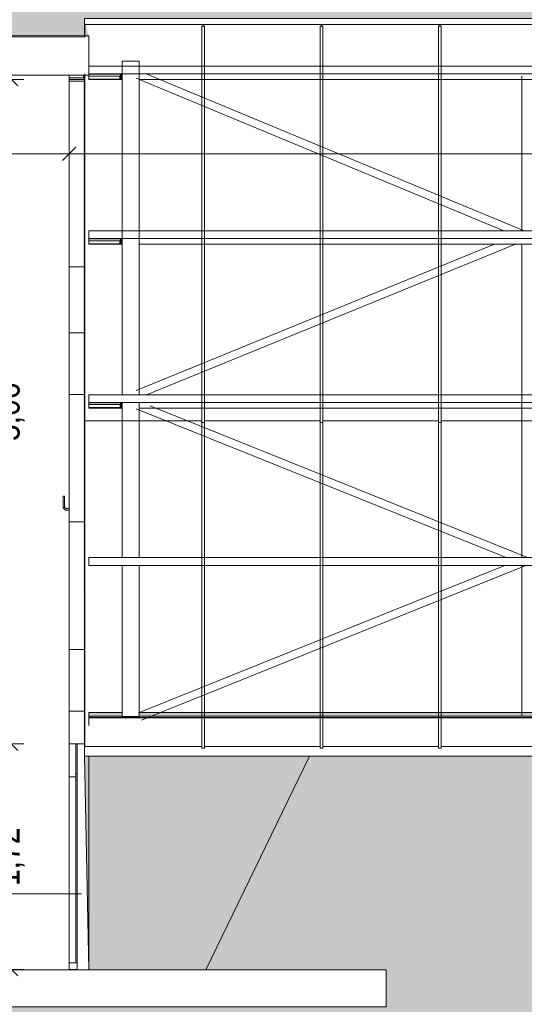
# Model space of a CAD drawing. Header units: millimetres. Extents: x 52659 to 1698020, y -10054 to 104697.
# Tile 278 of 363: x 267096 to 270932, y 18728 to 26221. Entities that reach past the tile are written whole.
import ezdxf

# ---------------------------------------------------------------- set-up
doc = ezdxf.new("R2010")
doc.units = ezdxf.units.MM
doc.header["$MEASUREMENT"] = 0
for name, color, linetype in [('02-06 Poutre.Construction', 7, 'Continuous'), ('05-02 Cotation 200ème 100ème.Cotations', 7, 'Continuous'), ('06-02 Texte 200ème 100ème.Texte', 7, 'Continuous'), ('08-01 2D Dessin général.2D', 7, 'Continuous'), ('08-01 hachures', 7, 'Continuous'), ('A-DOOR-____-OTLN.Modèle IFC', 7, 'Continuous'), ('A-GLAZ-CWMG-OTLN.Modèle IFC', 7, 'Continuous'), ('A-ROOF-____-OTLN.Modèle IFC', 7, 'Continuous'), ('A-WALL-____-OTLN.Modèle IFC', 7, 'Continuous'), ('S-BEAM-____-OTLN.Modèle IFC', 7, 'Continuous')]:
    doc.layers.add(name, color=color, linetype=linetype)
doc.styles.add('STYLE_GENERE_3', font='ARIALN.TTF')
doc.dimstyles.new('STYLE_GENERE__2', dxfattribs={"dimtxt": 200, "dimasz": 95, "dimexe": 0.18, "dimexo": 100, "dimgap": 0, "dimtad": 0, "dimlfac": 0.001, "dimzin": 0, "dimdsep": 46, "dimtxsty": 'STYLE_GENERE_3', "dimblk": 'ARROWHEAD_6', "dimblk1": 'ARROWHEAD_6', "dimblk2": 'ARROWHEAD_6', "dimcen": 0.09, "dimclrd": 7, "dimclre": 7, "dimclrt": 7, "dimazin": 0, "dimtfac": 1, "dimtdec": 4, "dimtmove": 0, "dimatfit": 3, "dimfxl": 1, "dimtolj": 1, "dimtzin": 0, "dimarcsym": 0})
doc.dimstyles.new('STYLE_GENERE__5', dxfattribs={"dimtxt": 200, "dimasz": 95, "dimexe": 0.18, "dimexo": 100, "dimgap": 0, "dimtad": 0, "dimtih": 1, "dimtoh": 1, "dimlfac": 0.001, "dimzin": 0, "dimdsep": 46, "dimtxsty": 'STYLE_GENERE_3', "dimblk": 'ARROWHEAD_6', "dimblk1": 'ARROWHEAD_6', "dimblk2": 'ARROWHEAD_6', "dimcen": 0.09, "dimclrd": 7, "dimclre": 7, "dimclrt": 7, "dimazin": 0, "dimtfac": 1, "dimtdec": 4, "dimtmove": 0, "dimatfit": 3, "dimfxl": 1, "dimtolj": 1, "dimtzin": 0, "dimarcsym": 0})
pattern_1 = [(360, (261781.56, 40089.01), (127, 127), [63.5, -190.5]), (89.99998, (261813.31, 40057.26), (-126.99996, 127.00004), [63.5, -190.5])]

# ---------------------------------------------------------------- blocks, each defined once
blk = doc.blocks.new('*D843', base_point=(261781.6, 40089))
at = {"layer": '05-02 Cotation 200ème 100ème.Cotations', "color": 7, "linetype": 'Continuous', "lineweight": 13, "transparency": 16777216}
for p, q in [((261771.6, 25106.5), (261771.6, 25294)), ((267471.6, 25106.5), (267471.6, 25294)), ((261696.6, 25200.2), (261771.6, 25200.2)), ((261771.6, 25200.2), (264372.7, 25200.2)), ((264870.4, 25200.2), (267471.6, 25200.2))]:
    blk.add_line(p, q, dxfattribs=at)
at = {"layer": '05-02 Cotation 200ème 100ème.Cotations', "color": 7, "linetype": 'Continuous', "lineweight": 25, "transparency": 16777216}
for p, q in [((261821.6, 25250.2), (261721.6, 25150.2)), ((267521.6, 25250.2), (267421.6, 25150.2))]:
    blk.add_line(p, q, dxfattribs=at)
at = {"layer": '05-02 Cotation 200ème 100ème.Cotations', "color": 7, "lineweight": 9, "transparency": 16777216, "insert": (264397.6, 25100.2), "char_height": 200, "attachment_point": 7, "style": 'STYLE_GENERE_3'}
blk.add_mtext('\\A1;5,70', dxfattribs=at)
blk = doc.blocks.new('ARROWHEAD_6')
at = {"color": 0, "linetype": 'Continuous', "lineweight": 0}
for p, q in [((0, 0), (-1, 0)), ((-0.5, -0.5), (0.5, 0.5))]:
    blk.add_line(p, q, dxfattribs=at)
blk = doc.blocks.new('*D844', base_point=(261781.6, 40089))
at = {"layer": '05-02 Cotation 200ème 100ème.Cotations', "color": 7, "linetype": 'Continuous', "lineweight": 13, "transparency": 16777216}
for p, q in [((267471.6, 25106.5), (267471.6, 25294)), ((347724.3, 25106.5), (347724.3, 25294)), ((267471.6, 25200.2), (307285.1, 25200.2)), ((307910.8, 25200.2), (347724.3, 25200.2)), ((347724.3, 25200.2), (347799.3, 25200.2))]:
    blk.add_line(p, q, dxfattribs=at)
at = {"layer": '05-02 Cotation 200ème 100ème.Cotations', "color": 7, "linetype": 'Continuous', "lineweight": 25, "transparency": 16777216}
for p, q in [((267521.6, 25250.2), (267421.6, 25150.2)), ((347674.3, 25150.2), (347774.3, 25250.2))]:
    blk.add_line(p, q, dxfattribs=at)
at = {"layer": '05-02 Cotation 200ème 100ème.Cotations', "color": 7, "lineweight": 9, "transparency": 16777216, "insert": (307309.9, 25100.2), "char_height": 200, "attachment_point": 7, "style": 'STYLE_GENERE_3'}
blk.add_mtext('\\A1;80,25', dxfattribs=at)
blk = doc.blocks.new('*D845', base_point=(261781.6, 40089))
at = {"layer": '05-02 Cotation 200ème 100ème.Cotations', "color": 7, "linetype": 'Continuous', "lineweight": 25, "transparency": 16777216}
for p, q in [((266982.4, 20759.3), (267082.4, 20659.3)), ((266982.4, 19044), (267082.4, 18944))]:
    blk.add_line(p, q, dxfattribs=at)
at = {"layer": '05-02 Cotation 200ème 100ème.Cotations', "color": 7, "linetype": 'Continuous', "lineweight": 13, "transparency": 16777216}
for p, q in [((267126.1, 20709.3), (266938.6, 20709.3)), ((267032.4, 20100.6), (267032.4, 20709.3)), ((267032.4, 18994), (267032.4, 19602.8)), ((267126.1, 18994), (266938.6, 18994)), ((267032.4, 18919), (267032.4, 18994))]:
    blk.add_line(p, q, dxfattribs=at)
at = {"layer": '05-02 Cotation 200ème 100ème.Cotations', "color": 7, "lineweight": 9, "transparency": 16777216, "insert": (267132.4, 19627.7), "char_height": 200, "attachment_point": 7, "rotation": 90, "style": 'STYLE_GENERE_3'}
blk.add_mtext('\\A1;1,72', dxfattribs=at)
blk = doc.blocks.new('*D846', base_point=(261781.6, 40089))
at = {"layer": '05-02 Cotation 200ème 100ème.Cotations', "color": 7, "linetype": 'Continuous', "lineweight": 25, "transparency": 16777216}
for p, q in [((267082.4, 25716.9), (266982.4, 25816.9)), ((266982.4, 20759.3), (267082.4, 20659.3))]:
    blk.add_line(p, q, dxfattribs=at)
at = {"layer": '05-02 Cotation 200ème 100ème.Cotations', "color": 7, "linetype": 'Continuous', "lineweight": 13, "transparency": 16777216}
for p, q in [((267032.4, 25766.9), (267032.4, 25841.9)), ((267126.1, 25766.9), (266938.6, 25766.9)), ((267032.4, 23487), (267032.4, 25766.9)), ((267032.4, 20709.3), (267032.4, 22989.2)), ((267126.1, 20709.3), (266938.6, 20709.3))]:
    blk.add_line(p, q, dxfattribs=at)
at = {"layer": '05-02 Cotation 200ème 100ème.Cotations', "color": 7, "lineweight": 9, "transparency": 16777216, "insert": (267132.4, 23014.1), "char_height": 200, "attachment_point": 7, "rotation": 90, "style": 'STYLE_GENERE_3'}
blk.add_mtext('\\A1;5,06', dxfattribs=at)
blk = doc.blocks.new('*D877', base_point=(261781.6, 40089))
at = {"layer": '05-02 Cotation 200ème 100ème.Cotations', "color": 7, "linetype": 'Continuous', "lineweight": 25, "transparency": 16777216}
for p, q in [((266119.1, 18659), (266019.1, 18759)), ((266019.1, 9889.7), (266119.1, 9789.7))]:
    blk.add_line(p, q, dxfattribs=at)
at = {"layer": '05-02 Cotation 200ème 100ème.Cotations', "color": 7, "linetype": 'Continuous', "lineweight": 13, "transparency": 16777216}
for p, q in [((266069.1, 18709), (266069.1, 18784)), ((266162.9, 18709), (265975.4, 18709)), ((266069.1, 14523.2), (266069.1, 18709)), ((266069.1, 9839.7), (266069.1, 14025.5)), ((266162.9, 9839.7), (265975.4, 9839.7))]:
    blk.add_line(p, q, dxfattribs=at)
at = {"layer": '05-02 Cotation 200ème 100ème.Cotations', "color": 7, "lineweight": 9, "transparency": 16777216, "insert": (266169.1, 14050.4), "char_height": 200, "attachment_point": 7, "rotation": 90, "style": 'STYLE_GENERE_3'}
blk.add_mtext('\\A1;8,87', dxfattribs=at)

msp = doc.modelspace()

# ---------------------------------------------------------------- hatches: boundary and pattern name
at = {"layer": '02-06 Poutre.Construction', "linetype": 'Continuous', "lineweight": 0, "true_color": 0xbfbfbf}
for points in [[(267589.78, 26089.012), (267621.616, 26089.012), (267596.619, 26184.777), (267589.78, 26184.777)], [(268476.345, 23168.582), (268476.347, 23168.223), (268479.78, 23168.223), (268479.78, 26171.975), (268489.78, 26171.975), (268489.78, 26184.777), (268476.345, 26184.777)], [(268489.78, 26171.975), (268498.593, 26171.975), (268496.406, 26184.777), (268489.78, 26184.777)], [(269376.347, 23168.223), (269379.78, 23168.223), (269379.78, 26171.975), (269389.78, 26171.975), (269389.78, 26184.777), (269376.345, 26184.777), (269376.345, 23168.582)], [(269389.78, 26171.975), (269398.593, 26171.975), (269396.406, 26184.777), (269389.78, 26184.777)], [(270276.347, 23168.223), (270279.78, 23168.223), (270279.78, 26171.975), (270289.78, 26171.975), (270289.78, 26184.777), (270276.345, 26184.777), (270276.345, 23168.582)], [(270289.78, 26184.777), (270289.78, 26171.975), (270298.593, 26171.975), (270296.406, 26184.777)], [(268476.347, 23016.995), (268476.349, 23016.643), (268479.78, 23016.643), (268479.78, 23168.223), (268476.347, 23168.223)], [(269376.349, 23016.643), (269379.78, 23016.643), (269379.78, 23168.223), (269376.347, 23168.223), (269376.347, 23016.995)], [(270276.349, 23016.643), (270279.78, 23016.643), (270279.78, 23168.223), (270276.347, 23168.223), (270276.347, 23016.995)], [(268476.349, 22863.487), (268476.351, 22863.144), (268479.78, 22863.144), (268479.78, 23016.643), (268476.349, 23016.643)], [(269376.351, 22863.144), (269379.78, 22863.144), (269379.78, 23016.643), (269376.349, 23016.643), (269376.349, 22863.487)], [(270276.351, 22863.144), (270279.78, 22863.144), (270279.78, 23016.643), (270276.349, 23016.643), (270276.349, 22863.487)], [(268476.351, 22708.37), (268476.353, 22708.037), (268479.78, 22708.037), (268479.78, 22854.271), (268479.78, 22863.144), (268476.351, 22863.144)], [(269376.351, 22708.37), (269376.353, 22708.037), (269379.78, 22708.037), (269379.78, 22854.271), (269379.78, 22863.144), (269376.351, 22863.144)], [(270276.351, 22708.37), (270276.353, 22708.037), (270279.78, 22708.037), (270279.78, 22854.271), (270279.78, 22863.144), (270276.351, 22863.144)], [(268476.353, 22551.958), (268476.355, 22551.633), (268479.78, 22551.633), (268479.78, 22708.037), (268476.353, 22708.037)], [(269376.353, 22551.958), (269376.355, 22551.633), (269379.78, 22551.633), (269379.78, 22708.037), (269376.353, 22708.037)], [(270276.353, 22551.958), (270276.355, 22551.633), (270279.78, 22551.633), (270279.78, 22708.037), (270276.353, 22708.037)], [(268476.355, 22394.567), (268476.357, 22394.249), (268479.78, 22394.249), (268479.78, 22551.633), (268476.355, 22551.633)], [(269376.355, 22394.567), (269376.357, 22394.249), (269379.78, 22394.249), (269379.78, 22551.633), (269376.355, 22551.633)], [(270276.357, 22394.249), (270279.78, 22394.249), (270279.78, 22551.633), (270276.355, 22551.633), (270276.355, 22394.567)], [(268476.357, 22236.514), (268476.359, 22236.203), (268479.78, 22236.203), (268479.78, 22394.249), (268476.357, 22394.249)], [(269376.357, 22236.514), (269376.359, 22236.203), (269379.78, 22236.203), (269379.78, 22394.249), (269376.357, 22394.249)], [(270276.357, 22236.514), (270276.359, 22236.203), (270279.78, 22236.203), (270279.78, 22394.249), (270276.357, 22394.249)], [(268476.359, 22078.118), (268476.361, 22077.814), (268479.78, 22077.814), (268479.78, 22236.203), (268476.359, 22236.203)], [(269376.359, 22078.118), (269376.361, 22077.814), (269379.78, 22077.814), (269379.78, 22236.203), (269376.359, 22236.203)], [(270276.359, 22078.118), (270276.361, 22077.814), (270279.78, 22077.814), (270279.78, 22236.203), (270276.359, 22236.203)], [(268476.361, 21919.698), (268476.363, 21919.401), (268479.78, 21919.401), (268479.78, 22077.814), (268476.361, 22077.814)], [(269376.361, 21919.698), (269376.363, 21919.401), (269379.78, 21919.401), (269379.78, 22077.814), (269376.361, 22077.814)], [(270276.361, 21919.698), (270276.363, 21919.401), (270279.78, 21919.401), (270279.78, 22077.814), (270276.361, 22077.814)], [(268476.363, 21761.575), (268476.364, 21761.285), (268479.78, 21761.285), (268479.78, 21919.401), (268476.363, 21919.401)], [(269376.363, 21761.575), (269376.364, 21761.285), (269379.78, 21761.285), (269379.78, 21919.401), (269376.363, 21919.401)], [(270276.363, 21761.575), (270276.364, 21761.285), (270279.78, 21761.285), (270279.78, 21919.401), (270276.363, 21919.401)], [(268476.364, 21604.068), (268476.366, 21603.784), (268479.78, 21603.784), (268479.78, 21761.285), (268476.364, 21761.285)], [(269376.364, 21604.068), (269376.366, 21603.784), (269379.78, 21603.784), (269379.78, 21761.285), (269376.364, 21761.285)], [(270276.366, 21603.784), (270279.78, 21603.784), (270279.78, 21761.285), (270276.364, 21761.285), (270276.364, 21604.068)], [(268476.366, 21447.494), (268476.367, 21447.216), (268479.78, 21447.216), (268479.78, 21603.784), (268476.366, 21603.784)], [(269376.366, 21447.494), (269376.367, 21447.216), (269379.78, 21447.216), (269379.78, 21603.784), (269376.366, 21603.784)], [(270276.366, 21447.494), (270276.367, 21447.216), (270279.78, 21447.216), (270279.78, 21603.784), (270276.366, 21603.784)], [(268476.367, 21292.17), (268476.369, 21291.897), (268479.78, 21291.897), (268479.78, 21447.216), (268476.367, 21447.216)], [(269376.367, 21292.17), (269376.369, 21291.897), (269379.78, 21291.897), (269379.78, 21447.216), (269376.367, 21447.216)], [(270276.367, 21292.17), (270276.369, 21291.897), (270279.78, 21291.897), (270279.78, 21447.216), (270276.367, 21447.216)], [(268476.369, 21138.409), (268476.37, 21138.142), (268479.78, 21138.142), (268479.78, 21291.897), (268476.369, 21291.897)], [(269376.369, 21138.409), (269376.37, 21138.142), (269379.78, 21138.142), (269379.78, 21291.897), (269376.369, 21291.897)], [(270276.369, 21138.409), (270276.37, 21138.142), (270279.78, 21138.142), (270279.78, 21291.897), (270276.369, 21291.897)], [(268476.37, 20986.522), (268476.372, 20986.26), (268479.78, 20986.26), (268479.78, 21138.142), (268476.37, 21138.142)], [(269376.37, 20986.522), (269376.372, 20986.26), (269379.78, 20986.26), (269379.78, 21138.142), (269376.37, 21138.142)], [(270276.37, 20986.522), (270276.372, 20986.26), (270279.78, 20986.26), (270279.78, 21138.142), (270276.37, 21138.142)], [(268476.372, 20836.815), (268476.373, 20836.558), (268479.78, 20836.558), (268479.78, 20986.26), (268476.372, 20986.26)], [(269376.372, 20836.815), (269376.373, 20836.558), (269379.78, 20836.558), (269379.78, 20986.26), (269376.372, 20986.26)], [(270276.372, 20836.815), (270276.373, 20836.558), (270279.78, 20836.558), (270279.78, 20986.26), (270276.372, 20986.26)], [(268476.373, 20836.558), (268476.373, 20689.589), (268479.78, 20689.339), (268479.78, 20836.558)], [(269376.373, 20836.558), (269376.373, 20689.589), (269379.78, 20689.339), (269379.78, 20836.558)], [(270276.373, 20836.558), (270276.373, 20689.589), (270279.78, 20689.339), (270279.78, 20836.558)]]:
    msp.add_hatch(color=9, dxfattribs=at).paths.add_polyline_path(points)
at = {"layer": '08-01 hachures', "linetype": 'Continuous', "lineweight": 0, "true_color": 0x5d5d5d}
h = msp.add_hatch(dxfattribs=at)
h.set_pattern_fill('CROSS_225_29_0002', color=251, style=0, pattern_type=2)
h.set_pattern_definition(pattern_1)
h.paths.add_polyline_path([(291896.616, 39799.316), (291896.616, 26184.777), (279856.246, 26184.777), (279856.246, 33050.401), (273946.616, 33050.401), (273946.616, 27583.896), (268398.725, 27583.896), (268398.725, 27184.128), (273946.616, 27184.128), (273946.616, 26229.221), (267589.343, 26229.221), (267589.78, 26089.012), (262071.556, 26099.012), (262062.289, 39808.28)])
h.paths.add_polyline_path([(264195.257, 32856.94), (262795.257, 32856.94), (262795.257, 34278.427), (264195.257, 34278.427)], flags=0)
h.paths.add_polyline_path([(265845.317, 32856.94), (265845.317, 34192.524), (267195.317, 34192.524), (267195.317, 32856.94)], flags=0)
h.paths.add_polyline_path([(272245.317, 34267.248), (270895.317, 34267.248), (270895.317, 35602.833), (272245.317, 35602.833)], flags=0)
h.paths.add_polyline_path([(272342.536, 31701.424), (273207.642, 31701.424), (273207.642, 30827.306), (272342.536, 30827.306)], flags=0)
h.paths.add_polyline_path([(275500.317, 34217.782), (274100.317, 34217.782), (274100.317, 35639.269), (275500.317, 35639.269)], flags=0)
h.paths.add_polyline_path([(282115.317, 32856.94), (280715.317, 32856.94), (280715.317, 34241.991), (282115.317, 34241.991)], flags=0)
h.paths.add_polyline_path([(283715.143, 32856.94), (283715.143, 34241.991), (285115.143, 34241.991), (285115.143, 32856.94)], flags=0)
h.paths.add_polyline_path([(284346.151, 31701.424), (285211.258, 31701.424), (285211.258, 30827.306), (284346.151, 30827.306)], flags=0)
h.paths.add_polyline_path([(286715.317, 32856.94), (286715.317, 34278.427), (288115.317, 34278.427), (288115.317, 32856.94)], flags=0)
h.paths.add_polyline_path([(289686.273, 32856.94), (289686.273, 34241.991), (291086.273, 34241.991), (291086.273, 32856.94)], flags=0)
h = msp.add_hatch(dxfattribs=at)
h.set_pattern_fill('CROSS_225_29_0002', color=251, style=0, pattern_type=2)
h.set_pattern_definition(pattern_1)
h.paths.add_polyline_path([(263819.991, 9839.711), (263819.991, 18709.012), (269881.556, 18709.012), (269881.556, 18989.012), (267621.616, 18989.012), (267589.343, 20616.075), (291926.206, 20616.075), (291896.616, 9839.711), (270222.019, 9839.711), (268822.019, 9839.711)])
h.paths.add_polyline_path([(267329.051, 14129.738), (267470.339, 14017.176), (267672.149, 13968.963), (267897.08, 14029.762), (268077.204, 14227.631), (268106.047, 14520.675), (268015.247, 14701.142), (267791.153, 14845.765), (267591.235, 14879.08), (267460.194, 14808.399), (267352.583, 14722.822), (267252.346, 14567.451), (267230.637, 14349.036)], flags=0)
h.paths.add_polyline_path([(270222.019, 11796.702), (270222.019, 13218.189), (268822.019, 13218.189), (268822.019, 11796.702)], flags=0)
at = {"layer": 'A-GLAZ-CWMG-OTLN.Modèle IFC', "linetype": 'Continuous', "lineweight": 0, "true_color": 0xbfbfbf}
for points in [[(267471.556, 25772.872), (267589.343, 25772.872), (267589.343, 25779.012), (267577.996, 25779.012), (267575.922, 25774.847), (267471.556, 25774.847)], [(267577.996, 25779.012), (267589.343, 25779.012), (267589.343, 25799.012), (267577.996, 25799.012)], [(267577.996, 24338.918), (267589.343, 24338.917), (267589.343, 25766.902), (267577.996, 25766.902)], [(267577.996, 24338.917), (267577.996, 23838.917), (267589.343, 23838.917), (267589.343, 24338.917)], [(267578.471, 23369.509), (267589.343, 23369.51), (267589.343, 23838.917), (267577.996, 23838.917), (267577.996, 23436.232)], [(267578.471, 23369.51), (267578.375, 23369.309), (267589.343, 23369.309), (267589.343, 23369.51)], [(267579.401, 23200.283), (267589.343, 23200.283), (267589.343, 23369.309), (267578.375, 23369.309)], [(267578.876, 23013.829), (267579.025, 23003.373), (267589.343, 23003.373), (267589.343, 23200.283), (267579.401, 23200.283)], [(267579.025, 23003.373), (267580.253, 22803.78), (267589.343, 22803.78), (267589.343, 23003.373)], [(267580.253, 22803.78), (267579.907, 22602.096), (267589.343, 22602.096), (267589.343, 22803.78)], [(267580.849, 22398.917), (267589.343, 22398.917), (267589.343, 22602.096), (267579.907, 22602.096), (267579.7, 22580.207)], [(267580.849, 22398.917), (267580.715, 22204.469), (267589.343, 22204.469), (267589.343, 22398.917)], [(267580.722, 22009.732), (267589.343, 22009.732), (267589.343, 22204.47), (267580.715, 22204.469), (267580.245, 22141.829)], [(267581.282, 21815.229), (267589.343, 21815.229), (267589.343, 22009.732), (267580.722, 22009.732), (267580.467, 21922.431)], [(267581.282, 21815.229), (267581.535, 21621.482), (267589.343, 21621.482), (267589.343, 21815.229)], [(267581.353, 21429.012), (267589.343, 21429.012), (267589.343, 21621.482), (267581.535, 21621.482), (267580.852, 21486.605)], [(267581.353, 21429.012), (267581.841, 21270.69), (267589.343, 21270.69), (267589.343, 21429.012)], [(267581.841, 21270.69), (267581.512, 21113.895), (267589.343, 21113.895), (267589.343, 21270.69)], [(267581.763, 20958.917), (267589.343, 20958.917), (267589.343, 21113.895), (267581.512, 21113.895), (267581.111, 21059.646)], [(267581.763, 20958.917), (267581.99, 20833.342), (267589.343, 20833.342), (267589.343, 20958.917)], [(267581.99, 20833.342), (267581.677, 20709.339), (267589.343, 20709.339), (267589.343, 20833.342)]]:
    msp.add_hatch(color=9, dxfattribs=at).paths.add_polyline_path(points)
at = {"layer": 'A-ROOF-____-OTLN.Modèle IFC', "linetype": 'Continuous', "lineweight": 0, "true_color": 0xbfbfbf}
for points in [[(262071.556, 26099.012), (267589.344, 26099.012), (267589.344, 26229.221), (273946.616, 26229.221), (273946.616, 33050.401), (279843.635, 33050.401), (279828.817, 33107.171), (279829.663, 33152.238), (279822.527, 33179.577), (273912.897, 33179.577), (273907.803, 32908.336), (273911.998, 26368.242), (267553.055, 26368.241), (267552.086, 26355.382), (267520.461, 26476.534), (267520.632, 26485.649), (267513.496, 26512.988), (262071.556, 26512.988)], [(267589.343, 26212.648), (267589.343, 26099.012), (267619.006, 26099.012)], [(267621.556, 26089.242), (267621.556, 26089.012), (267621.616, 26089.012)]]:
    msp.add_hatch(color=9, dxfattribs=at).paths.add_polyline_path(points)
at = {"layer": 'S-BEAM-____-OTLN.Modèle IFC', "linetype": 'Continuous', "lineweight": 0, "true_color": 0xbfbfbf}
for points in [[(267874.741, 25866.222), (267874.741, 25866.188), (268004.741, 25866.188), (268004.741, 25866.222)], [(267854.217, 25791.859), (267874.741, 25791.859), (267874.741, 25806.202), (267861.359, 25806.202)], [(267854.217, 25791.859), (267854.217, 25768.221), (267874.741, 25768.221), (267874.741, 25791.859)], [(267874.741, 25809.44), (267873.129, 25806.202), (267874.741, 25806.202)], [(267854.217, 25768.221), (267852.596, 25764.965), (267874.741, 25764.965), (267874.741, 25768.221)], [(267874.741, 24613.246), (268004.741, 24613.246), (268004.741, 24613.279), (267874.741, 24613.279)], [(267854.217, 24515.278), (267852.596, 24512.022), (267874.741, 24512.022), (267874.741, 24515.278)], [(267854.217, 24538.916), (267874.741, 24538.916), (267874.741, 24553.259), (267861.359, 24553.259)], [(267854.217, 24538.916), (267854.217, 24515.278), (267874.741, 24515.278), (267874.741, 24538.916)], [(267874.741, 24556.497), (267873.129, 24553.259), (267874.741, 24553.259)], [(267855.173, 23292.568), (267874.741, 23292.568), (267874.741, 23305.473), (267861.571, 23305.473)], [(267874.741, 23308.07), (267873.453, 23305.473), (267874.741, 23305.473)], [(267855.287, 23268.833), (267853.729, 23265.693), (267874.741, 23265.693), (267874.741, 23268.833)], [(267855.173, 23292.568), (267855.286, 23268.833), (267874.741, 23268.833), (267874.741, 23292.568)], [(267874.741, 22128), (267874.741, 22127.498), (268004.741, 22127.498), (268004.741, 22128)], [(267874.741, 20947.79), (267621.556, 20947.79), (267621.556, 20944.866), (267874.741, 20944.866)], [(267874.741, 20944.866), (267621.556, 20944.866), (267621.556, 20920.959), (267874.741, 20920.959)], [(267621.556, 20920.959), (267621.556, 20910.758), (348905.915, 20910.758), (348905.915, 20911.152), (267939.741, 20911.152), (267939.741, 20919.339), (267874.741, 20919.339), (267874.741, 20920.959)], [(267621.556, 20907.834), (348905.915, 20907.834), (348905.915, 20910.758), (267621.556, 20910.758)], [(268004.741, 20947.79), (268004.741, 20944.866), (273884.741, 20944.866), (273884.741, 20947.79)], [(268004.741, 20944.866), (268004.741, 20920.959), (273884.741, 20920.959), (273884.741, 20944.866)], [(273884.741, 20920.959), (268004.741, 20920.959), (268004.741, 20919.339), (273884.741, 20919.339)]]:
    msp.add_hatch(color=9, dxfattribs=at).paths.add_polyline_path(points)

# ---------------------------------------------------------------- linework, layer by layer
at = {"layer": '02-06 Poutre.Construction', "color": 7, "linetype": 'Continuous', "lineweight": 9}
for p, q in [((267589.78, 26184.777), (268489.78, 26184.777)), ((267589.78, 26184.777), (267589.78, 26089.012)), ((268479.78, 26171.975), (268499.78, 26171.975)), ((268479.78, 26171.975), (268479.78, 23155.422)), ((268489.78, 26184.777), (269389.78, 26184.777)), ((268499.78, 26171.975), (268499.78, 23155.422)), ((269379.78, 26171.975), (269399.78, 26171.975)), ((269379.78, 26171.975), (269379.78, 23155.422)), ((269389.78, 26184.777), (270289.78, 26184.777)), ((269389.78, 26184.777), (269389.78, 26171.975)), ((269399.78, 26171.975), (269399.78, 23155.422)), ((270279.78, 26171.975), (270299.78, 26171.975)), ((270279.78, 26171.975), (270279.78, 23155.422)), ((270289.78, 26184.777), (271189.78, 26184.777)), ((270289.78, 26184.777), (270289.78, 26171.975)), ((270299.78, 26171.975), (270299.78, 23155.422)), ((267589.78, 25809.012), (267589.78, 23168.223)), ((267589.78, 23168.223), (267589.78, 23016.643)), ((267596.347, 23168.223), (268476.347, 23168.223)), ((268479.78, 23155.422), (268499.78, 23155.422)), ((268479.78, 23155.422), (268479.78, 23003.842)), ((268499.78, 23168.223), (269379.78, 23168.223)), ((268499.78, 23155.422), (268499.78, 23003.842)), ((269379.78, 23155.422), (269399.78, 23155.422)), ((269379.78, 23155.422), (269379.78, 23003.842)), ((269399.78, 23168.223), (270279.78, 23168.223)), ((269399.78, 23155.422), (269399.78, 23003.842)), ((270279.78, 23155.422), (270299.78, 23155.422)), ((270279.78, 23155.422), (270279.78, 23003.842)), ((270299.78, 23168.223), (271179.78, 23168.223)), ((270299.78, 23155.422), (270299.78, 23003.842)), ((267589.78, 23016.643), (267589.78, 22863.144)), ((268479.78, 23003.842), (268479.78, 22850.343)), ((268499.78, 23003.842), (268499.78, 22850.343)), ((269379.78, 23003.842), (269379.78, 22850.343)), ((269399.78, 23003.842), (269399.78, 22850.343)), ((270279.78, 23003.842), (270279.78, 22850.343)), ((270299.78, 23003.842), (270299.78, 22850.343)), ((267589.78, 22863.144), (267589.78, 22708.037)), ((268479.78, 22850.343), (268479.78, 22695.235)), ((268499.78, 22850.343), (268499.78, 22695.235)), ((269379.78, 22850.343), (269379.78, 22695.235)), ((269399.78, 22850.343), (269399.78, 22695.235)), ((270279.78, 22850.343), (270279.78, 22695.235)), ((270299.78, 22850.343), (270299.78, 22695.235)), ((267589.78, 22708.037), (267589.78, 22551.633)), ((268479.78, 22695.235), (268479.78, 22538.832)), ((268499.78, 22695.235), (268499.78, 22538.832)), ((269379.78, 22695.235), (269379.78, 22538.832)), ((269399.78, 22695.235), (269399.78, 22538.832)), ((270279.78, 22695.235), (270279.78, 22538.832)), ((270299.78, 22695.235), (270299.78, 22538.832)), ((267589.78, 22551.633), (267589.78, 22394.249)), ((268479.78, 22538.832), (268479.78, 22381.448)), ((268499.78, 22538.832), (268499.78, 22381.448)), ((269379.78, 22538.832), (269379.78, 22381.448)), ((269399.78, 22538.832), (269399.78, 22381.448)), ((270279.78, 22538.832), (270279.78, 22381.448)), ((270299.78, 22538.832), (270299.78, 22381.448)), ((267589.78, 22394.249), (267589.78, 22236.203)), ((268479.78, 22381.448), (268479.78, 22223.402)), ((268499.78, 22381.448), (268499.78, 22223.402)), ((269379.78, 22381.448), (269379.78, 22223.402)), ((269399.78, 22381.448), (269399.78, 22223.402)), ((270279.78, 22381.448), (270279.78, 22223.402)), ((270299.78, 22381.448), (270299.78, 22223.402)), ((267589.78, 22236.203), (267589.78, 22077.814)), ((268479.78, 22223.402), (268479.78, 22065.013)), ((268499.78, 22223.402), (268499.78, 22065.013)), ((269379.78, 22223.402), (269379.78, 22065.013)), ((269399.78, 22223.402), (269399.78, 22065.013)), ((270279.78, 22223.402), (270279.78, 22065.013)), ((270299.78, 22223.402), (270299.78, 22065.013)), ((267589.78, 22077.814), (267589.78, 21919.401)), ((268479.78, 22065.013), (268479.78, 21906.6)), ((268499.78, 22065.013), (268499.78, 21906.6)), ((269379.78, 22065.013), (269379.78, 21906.6)), ((269399.78, 22065.013), (269399.78, 21906.6)), ((270279.78, 22065.013), (270279.78, 21906.6)), ((270299.78, 22065.013), (270299.78, 21906.6)), ((267589.78, 21919.401), (267589.78, 21761.285)), ((268479.78, 21906.6), (268479.78, 21748.483)), ((268499.78, 21906.6), (268499.78, 21748.483)), ((269379.78, 21906.6), (269379.78, 21748.483)), ((269399.78, 21906.6), (269399.78, 21748.483)), ((270279.78, 21906.6), (270279.78, 21748.483)), ((270299.78, 21906.6), (270299.78, 21748.483)), ((267589.78, 21761.285), (267589.78, 21603.784)), ((268479.78, 21748.483), (268479.78, 21590.982)), ((268499.78, 21748.483), (268499.78, 21590.982)), ((269379.78, 21748.483), (269379.78, 21590.982)), ((269399.78, 21748.483), (269399.78, 21590.982)), ((270279.78, 21748.483), (270279.78, 21590.982)), ((270299.78, 21748.483), (270299.78, 21590.982)), ((267589.78, 21603.784), (267589.78, 21447.216)), ((268479.78, 21590.982), (268479.78, 21434.414)), ((268499.78, 21590.982), (268499.78, 21434.414)), ((269379.78, 21590.982), (269379.78, 21434.414)), ((269399.78, 21590.982), (269399.78, 21434.414)), ((270279.78, 21590.982), (270279.78, 21434.414)), ((270299.78, 21590.982), (270299.78, 21434.414)), ((267589.78, 21447.216), (267589.78, 21291.897)), ((268479.78, 21434.414), (268479.78, 21279.096)), ((268499.78, 21434.414), (268499.78, 21279.096)), ((269379.78, 21434.414), (269379.78, 21279.096)), ((269399.78, 21434.414), (269399.78, 21279.096)), ((270279.78, 21434.414), (270279.78, 21279.096)), ((270299.78, 21434.414), (270299.78, 21279.096)), ((267589.78, 21291.897), (267589.78, 21138.142)), ((268479.78, 21279.096), (268479.78, 21125.341)), ((268499.78, 21279.096), (268499.78, 21125.341)), ((269379.78, 21279.096), (269379.78, 21125.341)), ((269399.78, 21279.096), (269399.78, 21125.341)), ((270279.78, 21279.096), (270279.78, 21125.341)), ((270299.78, 21279.096), (270299.78, 21125.341)), ((267589.78, 21138.142), (267589.78, 20986.26)), ((268479.78, 21125.341), (268479.78, 20973.459)), ((268499.78, 21125.341), (268499.78, 20973.459)), ((269379.78, 21125.341), (269379.78, 20973.459)), ((269399.78, 21125.341), (269399.78, 20973.459)), ((270279.78, 21125.341), (270279.78, 20973.459)), ((270299.78, 21125.341), (270299.78, 20973.459)), ((267589.78, 20986.26), (267589.78, 20836.558)), ((268479.78, 20973.459), (268479.78, 20823.757)), ((268499.78, 20973.459), (268499.78, 20823.757)), ((269379.78, 20973.459), (269379.78, 20823.757)), ((269399.78, 20973.459), (269399.78, 20823.757)), ((270279.78, 20973.459), (270279.78, 20823.757)), ((270299.78, 20973.459), (270299.78, 20823.757)), ((267589.78, 20836.558), (267589.78, 20689.339)), ((268479.78, 20823.757), (268479.78, 20676.537)), ((268499.78, 20823.757), (268499.78, 20676.537)), ((269379.78, 20823.757), (269379.78, 20676.537)), ((269399.78, 20823.757), (269399.78, 20676.537)), ((270279.78, 20823.757), (270279.78, 20676.537)), ((270299.78, 20823.757), (270299.78, 20676.537)), ((267589.78, 20689.339), (268479.78, 20689.339)), ((268499.78, 20689.339), (269379.78, 20689.339)), ((269399.78, 20689.339), (270279.78, 20689.339)), ((270299.78, 20689.339), (271179.78, 20689.339)), ((268479.78, 20676.537), (268499.78, 20676.537)), ((269379.78, 20676.537), (269399.78, 20676.537)), ((270279.78, 20676.537), (270299.78, 20676.537))]:
    msp.add_line(p, q, dxfattribs=at)
at = {"layer": '06-02 Texte 200ème 100ème.Texte', "color": 7, "linetype": 'Continuous', "lineweight": 18}
msp.add_line((266241.929, 19569.51), (267566.384, 19569.51), dxfattribs=at)
at = {"layer": '08-01 2D Dessin général.2D', "color": 7, "linetype": 'Continuous', "lineweight": 18}
msp.add_line((267589.343, 25799.012), (267589.343, 20958.917), dxfattribs=at)
msp.add_line((267589.343, 25799.012), (267589.343, 20958.917), dxfattribs=at)
at = {"layer": '08-01 2D Dessin général.2D', "color": 9, "linetype": 'Continuous', "lineweight": 5}
for p, q in [((267980.61, 25776.961), (270775.759, 24613.246)), ((267980.61, 25776.961), (270775.759, 24613.246)), ((268058.553, 25809.457), (270931.754, 24613.246)), ((268058.553, 25809.457), (270931.754, 24613.246)), ((270912.622, 25791.859), (270912.622, 24613.246)), ((270912.622, 25791.859), (270912.622, 24613.246)), ((267980.61, 23397.987), (270706.051, 24512.022)), ((267980.61, 23397.987), (270706.051, 24512.022)), ((268059.899, 23365.577), (270864.628, 24512.022)), ((268059.899, 23365.577), (270864.628, 24512.022)), ((270912.622, 24512.022), (270912.622, 22127.498)), ((270912.622, 24512.022), (270912.622, 22127.498)), ((267980.61, 23260.79), (270795.612, 22127.498)), ((267980.61, 23260.79), (270795.612, 22127.498)), ((268088.628, 23281.983), (270956.271, 22127.498)), ((268088.628, 23281.983), (270956.271, 22127.498)), ((267998.443, 20946.065), (270783.987, 22067.498)), ((267998.443, 20946.065), (270783.987, 22067.498)), ((268020.851, 20890.406), (270944.647, 22067.498)), ((268020.851, 20890.406), (270944.647, 22067.498)), ((270912.622, 22067.498), (270912.622, 20920.959)), ((270912.622, 22067.498), (270912.622, 20920.959))]:
    msp.add_line(p, q, dxfattribs=at)
at = {"layer": '08-01 2D Dessin général.2D', "color": 7, "linetype": 'Continuous', "lineweight": 18, "flags": 128}
msp.add_lwpolyline([(268510.823, 18989.012), (269300.325, 20616.075)], dxfattribs=at)
msp.add_lwpolyline([(268510.823, 18989.012), (269300.325, 20616.075)], dxfattribs=at)
at = {"layer": '08-01 hachures', "color": 255, "linetype": 'Continuous', "lineweight": 0, "flags": 128}
msp.add_lwpolyline([(291896.616, 39799.316), (291896.616, 26184.777), (279856.246, 26184.777), (279856.246, 33050.401), (273946.616, 33050.401), (273946.616, 27583.896), (268398.725, 27583.896), (268398.725, 27184.128), (273946.616, 27184.128), (273946.616, 26229.221), (267589.343, 26229.221), (267589.78, 26089.012), (262071.556, 26099.012), (262062.289, 39808.28)], close=True, dxfattribs=at)
at = {"layer": '08-01 hachures', "color": 7, "linetype": 'Continuous', "lineweight": 9, "flags": 128}
msp.add_lwpolyline([(263819.991, 9839.711), (263819.991, 18709.012), (269881.556, 18709.012), (269881.556, 18989.012), (267621.616, 18989.012), (267589.343, 20616.075), (291926.206, 20616.075), (291896.616, 9839.711), (270222.019, 9839.711), (268822.019, 9839.711)], close=True, dxfattribs=at)
at = {"layer": 'A-DOOR-____-OTLN.Modèle IFC', "color": 7, "linetype": 'Continuous', "lineweight": 18}
for p, q in [((267425.528, 22594.031), (267429.503, 22594.031)), ((267425.528, 22546.32), (267425.528, 22594.031)), ((267429.503, 22594.031), (267433.554, 22594.031)), ((267433.554, 22594.031), (267437.528, 22594.031)), ((267437.528, 22594.031), (267437.528, 22552.695)), ((267425.528, 22506.389), (267425.528, 22546.32)), ((267443.905, 22488.012), (267425.528, 22506.389)), ((267437.528, 22552.695), (267437.528, 22511.36)), ((267437.528, 22511.36), (267448.876, 22500.012)), ((267471.556, 22488.012), (267443.905, 22488.012)), ((267448.876, 22500.012), (267471.556, 22500.012))]:
    msp.add_line(p, q, dxfattribs=at)
at = {"layer": 'A-GLAZ-CWMG-OTLN.Modèle IFC', "color": 7, "linetype": 'Continuous', "lineweight": 18}
for p, q in [((267471.556, 25799.012), (267471.556, 25779.012)), ((267589.343, 25779.012), (267471.556, 25779.012)), ((267471.556, 25779.012), (267471.556, 25772.872)), ((267471.556, 25766.902), (267471.556, 25772.872)), ((267589.343, 25766.902), (267471.556, 25766.902)), ((267471.556, 25766.902), (267471.556, 24338.917)), ((267589.343, 25754.012), (267471.556, 25754.012)), ((267589.343, 24338.917), (267471.556, 24338.917)), ((267471.556, 24338.917), (267471.556, 23838.917)), ((267589.343, 23838.917), (267471.556, 23838.917)), ((267471.556, 23838.917), (267471.556, 23369.51)), ((267589.343, 23369.51), (267471.556, 23369.51)), ((267471.556, 23369.51), (267471.556, 23369.309)), ((267471.556, 23200.283), (267471.556, 23369.309)), ((267471.556, 23003.373), (267471.556, 23200.283)), ((267471.556, 22803.78), (267471.556, 23003.373)), ((267471.556, 22602.096), (267471.556, 22803.78)), ((267471.556, 22398.917), (267471.556, 22602.096)), ((267471.556, 22204.469), (267471.556, 22398.917)), ((267589.343, 22398.917), (267471.556, 22398.917)), ((267471.556, 22009.732), (267471.556, 22204.469)), ((267471.556, 21815.229), (267471.556, 22009.732)), ((267471.556, 21621.482), (267471.556, 21815.229)), ((267471.556, 21429.012), (267471.556, 21621.482)), ((267471.556, 21270.69), (267471.556, 21429.012)), ((267471.556, 21429.012), (267589.343, 21429.012)), ((267471.556, 21113.895), (267471.556, 21270.69)), ((267471.556, 20958.917), (267471.556, 21113.895)), ((267471.556, 20958.917), (267589.343, 20958.917)), ((267471.556, 20833.342), (267471.556, 20958.917)), ((267471.556, 20709.339), (267471.556, 20833.342)), ((267471.556, 20709.339), (267589.343, 20709.339)), ((267471.556, 20709.339), (267471.556, 20458.917)), ((267521.556, 20709.339), (267521.556, 20458.917)), ((267521.556, 20458.917), (267471.556, 20458.917)), ((267471.556, 20458.917), (267471.556, 19044.012)), ((267521.556, 20483.917), (267531.616, 20483.917)), ((267521.556, 20458.917), (267521.556, 19044.012)), ((267531.616, 20433.917), (267521.556, 20433.917)), ((267521.556, 19044.012), (267471.556, 19044.012)), ((267471.556, 18994.012), (267471.556, 19044.012)), ((267521.556, 19044.012), (267531.616, 19044.012)), ((267521.556, 18994.012), (267471.556, 18994.012)), ((267471.556, 18994.012), (267471.556, 18989.012)), ((267521.556, 18994.012), (267521.556, 18989.012)), ((267531.616, 18994.012), (267521.556, 18994.012))]:
    msp.add_line(p, q, dxfattribs=at)
at = {"layer": 'A-ROOF-____-OTLN.Modèle IFC', "color": 7, "linetype": 'Continuous', "lineweight": 18}
for p, q in [((267589.343, 26229.221), (267589.343, 26099.012)), ((262071.556, 26099.012), (267621.556, 26099.012)), ((267621.556, 26099.012), (267621.556, 25799.012)), ((261771.556, 25799.012), (267621.556, 25799.012)), ((267589.343, 25799.012), (267589.343, 23392.759)), ((267589.343, 22973.729), (267589.343, 23392.759)), ((267589.343, 22543.263), (267589.343, 22973.729)), ((267589.343, 22106.975), (267589.343, 22543.263)), ((267589.343, 21888.425), (267589.343, 22106.975)), ((267589.343, 21454.074), (267589.343, 21888.425)), ((267589.343, 21028.106), (267589.343, 21454.074)), ((267589.343, 20616.075), (267589.343, 21028.106)), ((269749.49, 20616.075), (267589.343, 20616.075)), ((267621.556, 20616.075), (267621.556, 18989.012)), ((268510.823, 18989.012), (269300.325, 20616.075)), ((271909.641, 20616.075), (269749.49, 20616.075))]:
    msp.add_line(p, q, dxfattribs=at)
at = {"layer": 'A-WALL-____-OTLN.Modèle IFC', "color": 7, "linetype": 'Continuous', "lineweight": 9}
for p, q in [((267621.616, 25809.012), (267621.616, 26089.012)), ((267531.616, 18989.012), (267531.616, 20709.339)), ((267621.616, 18989.012), (267621.616, 20616.075)), ((263390.087, 18989.012), (269881.556, 18989.012)), ((269881.556, 18989.012), (269881.556, 18709.012))]:
    msp.add_line(p, q, dxfattribs=at)
at = {"layer": 'S-BEAM-____-OTLN.Modèle IFC', "color": 9, "linetype": 'Continuous', "lineweight": 5}
for p, q in [((267621.616, 25866.188), (267621.616, 25809.457)), ((267621.616, 25866.188), (267874.741, 25866.188)), ((267874.741, 25905.905), (268004.741, 25905.905)), ((267874.741, 25905.905), (267874.741, 25866.188)), ((267874.741, 25866.188), (268004.741, 25866.188)), ((267874.741, 25866.188), (267874.741, 25809.457)), ((268004.741, 25866.188), (268004.741, 25905.905)), ((268004.741, 25866.188), (273884.741, 25866.188)), ((268004.741, 25809.457), (268004.741, 25866.188)), ((267621.616, 25809.457), (267621.616, 25806.202)), ((267621.616, 25809.457), (347710.295, 25809.457)), ((267621.616, 25806.202), (267621.616, 25791.859)), ((267621.616, 25806.202), (267874.741, 25806.202)), ((267621.616, 25791.859), (267621.616, 25768.221)), ((267621.616, 25791.859), (267874.741, 25791.859)), ((267874.741, 25809.447), (267874.741, 24613.246)), ((268004.741, 24613.246), (268004.741, 25809.442)), ((267621.616, 25768.221), (267621.616, 25764.965)), ((267621.616, 25768.221), (267874.741, 25768.221)), ((267621.616, 25764.965), (267874.741, 25764.965)), ((268004.741, 25764.965), (273884.741, 25764.965)), ((267621.556, 24613.246), (267621.556, 24556.515)), ((267621.556, 24613.246), (267874.741, 24613.246)), ((267874.741, 24613.246), (268004.741, 24613.246)), ((267874.741, 24613.246), (267874.741, 24556.515)), ((268004.741, 24613.246), (273884.741, 24613.246)), ((268004.741, 24556.515), (268004.741, 24613.246)), ((267621.556, 24556.515), (267621.556, 24553.259)), ((267621.556, 24556.515), (348017.007, 24556.515)), ((267621.556, 24553.259), (267621.556, 24538.916)), ((267621.556, 24553.259), (267874.741, 24553.259)), ((267621.556, 24538.916), (267621.556, 24515.278)), ((267621.556, 24538.916), (267874.741, 24538.916)), ((267621.556, 24515.278), (267621.556, 24512.022)), ((267621.556, 24515.278), (267874.741, 24515.278)), ((267621.556, 24512.022), (267874.741, 24512.022)), ((267874.741, 24556.505), (267874.741, 23369.492)), ((268004.741, 23369.492), (268004.741, 24556.499)), ((268004.741, 24512.022), (273884.741, 24512.022)), ((267621.556, 23365.577), (267621.556, 23308.613)), ((267621.556, 23365.577), (267874.741, 23365.577)), ((267621.556, 23308.613), (267621.556, 23305.473)), ((267621.556, 23308.613), (348324.917, 23308.613)), ((267621.556, 23305.473), (267621.556, 23292.568)), ((267621.556, 23305.473), (267874.741, 23305.473)), ((267874.741, 23365.399), (267874.741, 23369.492)), ((267874.741, 23365.577), (268004.741, 23365.577)), ((267874.741, 22971.085), (267874.741, 23308.07)), ((268004.741, 23365.307), (268004.741, 23369.492)), ((268004.741, 23365.577), (273884.741, 23365.577)), ((268004.741, 22971.085), (268004.741, 23308.07)), ((267621.556, 23292.568), (267621.556, 23268.833)), ((267621.556, 23292.568), (267874.741, 23292.568)), ((267621.556, 23268.833), (267621.556, 23265.693)), ((267621.556, 23268.833), (267874.741, 23268.833)), ((267621.556, 23265.693), (267874.741, 23265.693)), ((268004.741, 23265.693), (273884.741, 23265.693)), ((267874.741, 22561.972), (267874.741, 22971.085)), ((268004.741, 22561.972), (268004.741, 22971.085)), ((267874.741, 22147.164), (267874.741, 22561.972)), ((268004.741, 22147.164), (268004.741, 22561.972)), ((267621.556, 22127.498), (267621.556, 22067.498)), ((267621.556, 22127.498), (290999.78, 22127.498)), ((267874.741, 22127.498), (267874.741, 22147.164)), ((268004.741, 22127.498), (268004.741, 22147.164)), ((267621.556, 22067.498), (291142.156, 22065.013)), ((267874.741, 21731.74), (267874.741, 22067.498)), ((268004.741, 21731.74), (268004.741, 22067.498)), ((267874.741, 21320.787), (267874.741, 21731.74)), ((268004.741, 21320.787), (268004.741, 21731.74)), ((267874.741, 20919.339), (267874.741, 21320.787)), ((268004.741, 20919.339), (268004.741, 21320.787)), ((267621.556, 20947.79), (267621.556, 20944.866)), ((267621.556, 20947.79), (267874.741, 20947.79)), ((267621.556, 20944.866), (267621.556, 20920.959)), ((267621.556, 20920.959), (267621.556, 20910.758)), ((267621.556, 20920.959), (267874.741, 20920.959)), ((267621.556, 20910.758), (267621.556, 20907.834)), ((267621.556, 20910.758), (348905.915, 20910.758)), ((267621.556, 20907.834), (267621.556, 20850.456)), ((267621.556, 20907.834), (348905.915, 20907.834)), ((268004.741, 20919.339), (267874.741, 20919.339)), ((268004.741, 20947.79), (273884.741, 20947.79)), ((268004.741, 20920.959), (273884.741, 20920.959))]:
    msp.add_line(p, q, dxfattribs=at)

# ---------------------------------------------------------------- dimensions: what is measured, and where the dimension line sits
at = {"layer": '05-02 Cotation 200ème 100ème.Cotations', "color": 7, "linetype": 'Continuous', "lineweight": 13}
for base, p1, p2, picture, middle in [((267471.556, 25200.22), (261771.556, 25809.012), (267471.556, 25766.902), '*D843', (264657.32, 25200.22)), ((347724.301, 25200.22), (267471.556, 25766.902), (347724.301, 25850.561), '*D844', (307645.929, 25200.22))]:
    dim = msp.add_linear_dim(base=base, p1=p1, p2=p2, dimstyle='STYLE_GENERE__5', dxfattribs=at)
    dim.commit()
    dim.dimension.update_dxf_attribs({"geometry": picture, "text_midpoint": middle, "dimtype": 160})
for base, p1, p2, picture, middle in [((267032.398, 25766.902), (267471.556, 20709.339), (267471.556, 25766.902), '*D846', (267032.398, 23273.884)), ((267032.398, 20709.339), (267471.556, 18994.012), (267471.556, 20709.339), '*D845', (267032.398, 19887.439)), ((266069.142, 18709.012), (263819.991, 9839.711), (269881.556, 18709.012), '*D877', (266069.142, 14310.126))]:
    dim = msp.add_linear_dim(base=base, p1=p1, p2=p2, angle=90, dimstyle='STYLE_GENERE__2', dxfattribs=at)
    dim.commit()
    dim.dimension.update_dxf_attribs({"geometry": picture, "text_midpoint": middle, "dimtype": 160, "text_rotation": 90})

doc.saveas('drawing.dxf')
